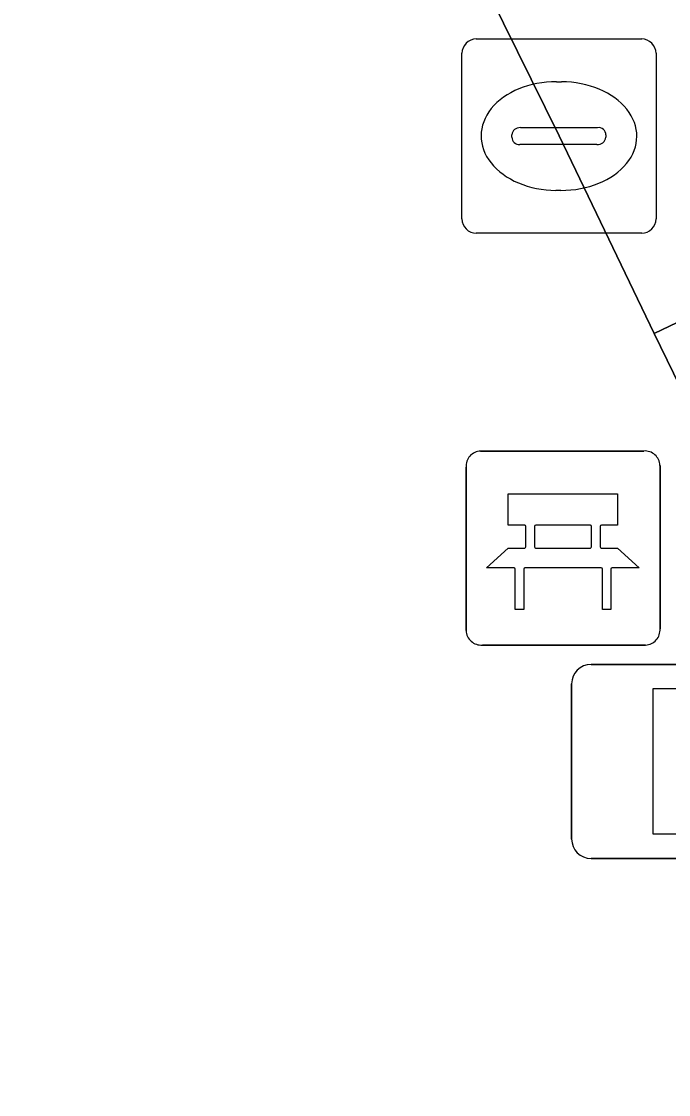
# Model space of a CAD drawing. Extents: x 160455 to 162082, y 388339 to 389736.
# Drawn here: x 161012.9 to 161016.23, y 388887.33 to 388892.85 of the extents above; entities that cross this region are included whole.
import ezdxf

# ---------------------------------------------------------------- set-up
doc = ezdxf.new("R2010")
doc.units = 0
for name, color, linetype in [('IMGEO_Bank', 7, 'Continuous'), ('IMGEO_Kolk', 7, 'Continuous'), ('IMGEO_Lichtmast', 7, 'Continuous'), ('IMGEO_Voetgangersgebied_open', 7, 'Continuous'), ('IMGEO_Voetpad_open', 7, 'Continuous')]:
    doc.layers.add(name, color=color, linetype=linetype)

msp = doc.modelspace()

# ---------------------------------------------------------------- linework, layer by layer
at = {"layer": 'IMGEO_Bank'}
for p, q in [((161015.2609, 388890.6415), (161016.1018, 388890.6415)), ((161016.1018, 388890.6415), (161015.2609, 388890.6415)), ((161015.1865, 388889.7169), (161015.1865, 388890.5578)), ((161015.1865, 388890.5578), (161015.1865, 388889.7169)), ((161016.1855, 388890.5671), (161016.1855, 388889.7262)), ((161016.1855, 388889.7262), (161016.1855, 388890.5671)), ((161015.827, 388890.26), (161015.545, 388890.26)), ((161015.4951, 388890.1484), (161015.4951, 388890.2536)), ((161015.5387, 388890.2536), (161015.5387, 388890.1484)), ((161015.8333, 388890.1484), (161015.8333, 388890.2536)), ((161015.8769, 388890.2536), (161015.8769, 388890.1484)), ((161015.545, 388890.142), (161015.827, 388890.142)), ((161015.8828, 388890.0397), (161015.4897, 388890.0397)), ((161016.1111, 388889.6425), (161015.2702, 388889.6425)), ((161015.2702, 388889.6425), (161016.1111, 388889.6425))]:
    msp.add_line(p, q, dxfattribs=at)
for points in [[(161015.4887, 388890.26), (161015.4026, 388890.26), (161015.4026, 388890.421), (161015.9665, 388890.421), (161015.9665, 388890.26), (161015.8833, 388890.26)], [(161015.4334, 388890.0397), (161015.291, 388890.0397), (161015.4026, 388890.142), (161015.4887, 388890.142)], [(161015.8833, 388890.142), (161015.9665, 388890.142), (161016.0781, 388890.0397), (161015.9391, 388890.0397)], [(161015.4834, 388890.0333), (161015.4834, 388889.8258), (161015.4398, 388889.8258), (161015.4398, 388890.0333)], [(161015.9327, 388890.0333), (161015.9327, 388889.8258), (161015.8891, 388889.8258), (161015.8891, 388890.0333)]]:
    msp.add_lwpolyline(points, dxfattribs=at)
for centre, radius, start, end in [((161015.2642, 388890.5636), 0.0779, 92.4484, 184.2845), ((161015.2642, 388890.5636), 0.0779, 92.4484, 184.2845), ((161016.1076, 388890.5638), 0.0779, 2.4484, 94.2845), ((161016.1076, 388890.5638), 0.0779, 2.4484, 94.2845), ((161015.4884, 388890.2533), 0.00671, 2.8957, 87.1043), ((161015.5454, 388890.2533), 0.00671, 92.8957, 177.1043), ((161015.8266, 388890.2533), 0.00671, 2.8957, 87.1043), ((161015.8836, 388890.2533), 0.00671, 92.8957, 177.1043), ((161015.4884, 388890.1487), 0.00671, 272.8957, 357.1043), ((161015.5454, 388890.1487), 0.00671, 182.8957, 267.1043), ((161015.8266, 388890.1487), 0.00671, 272.8957, 357.1043), ((161015.8836, 388890.1487), 0.00671, 182.8957, 267.1043), ((161015.4331, 388890.033), 0.00671, 2.8957, 87.1043), ((161015.4901, 388890.033), 0.00671, 92.8957, 177.1043), ((161015.8824, 388890.033), 0.00671, 2.8957, 87.1043), ((161015.9394, 388890.033), 0.00671, 92.8957, 177.1043), ((161015.2644, 388889.7202), 0.0779, 182.4484, 274.2845), ((161015.2644, 388889.7202), 0.0779, 182.4484, 274.2845), ((161016.1078, 388889.7204), 0.0779, 272.4484, 4.2845), ((161016.1078, 388889.7204), 0.0779, 272.4484, 4.2845)]:
    msp.add_arc(centre, radius, start, end, dxfattribs=at)
at = {"layer": 'IMGEO_Kolk'}
for p, q in [((161015.2389, 388892.7635), (161016.0911, 388892.7635)), ((161015.1645, 388891.8369), (161015.1645, 388892.6891)), ((161016.1655, 388892.6891), (161016.1655, 388891.8369)), ((161015.6525, 388892.5427), (161015.6775, 388892.5427)), ((161015.466, 388892.3063), (161015.8639, 388892.3063)), ((161015.4229, 388892.2569), (161015.4229, 388892.2691)), ((161015.907, 388892.2691), (161015.907, 388892.2569)), ((161015.8605, 388892.2197), (161015.4626, 388892.2197)), ((161015.6745, 388891.9833), (161015.6496, 388891.9833)), ((161016.0911, 388891.7625), (161015.2389, 388891.7625))]:
    msp.add_line(p, q, dxfattribs=at)
for points in [[(161015.2389, 388892.7635), (161016.0911, 388892.7635)], [(161015.1645, 388891.8369), (161015.1645, 388892.6891)], [(161016.1655, 388892.6891), (161016.1655, 388891.8369)], [(161016.0911, 388891.7625), (161015.2389, 388891.7625)]]:
    msp.add_lwpolyline(points, dxfattribs=at)
for centre, radius, start, end in [((161015.241, 388892.687), 0.0765, 91.552, 178.448), ((161015.241, 388892.687), 0.0765, 91.552, 178.448), ((161016.089, 388892.687), 0.0765, 1.552, 88.448), ((161016.089, 388892.687), 0.0765, 1.552, 88.448), ((161015.4631, 388892.2661), 0.0403, 85.8775, 175.7526), ((161015.8684, 388892.2679), 0.0386, 1.7309, 96.639), ((161015.4596, 388892.2562), 0.0366, 178.938, 274.7102), ((161015.8644, 388892.2625), 0.043, 264.8664, 352.4533), ((161015.241, 388891.839), 0.0765, 181.552, 268.448), ((161015.241, 388891.839), 0.0765, 181.552, 268.448), ((161016.089, 388891.839), 0.0765, 271.552, 358.448), ((161016.089, 388891.839), 0.0765, 271.552, 358.448)]:
    msp.add_arc(centre, radius, start, end, dxfattribs=at)
for centre, major_axis, ratio, start_param, end_param in [((161015.651, 388892.263), (-0.3872, 0.002), 0.722429, 4.712389, 7.853982), ((161015.676, 388892.263), (-0.3901, 0.002), 0.717154, 1.570796, 4.712389)]:
    msp.add_ellipse(centre, major_axis=major_axis, ratio=ratio, start_param=start_param, end_param=end_param, dxfattribs=at)
at = {"layer": 'IMGEO_Lichtmast'}
for p, q in [((161015.8301, 388889.5425), (161016.6199, 388889.5425)), ((161016.6199, 388889.5425), (161015.8301, 388889.5425)), ((161015.7301, 388888.6435), (161015.7301, 388889.4425)), ((161015.7301, 388889.4425), (161015.7301, 388888.6435)), ((161016.6199, 388888.5435), (161015.8301, 388888.5435)), ((161015.8301, 388888.5435), (161016.6199, 388888.5435))]:
    msp.add_line(p, q, dxfattribs=at)
msp.add_lwpolyline([(161016.15, 388889.418), (161016.3, 388889.418), (161016.3, 388888.668), (161016.15, 388888.668), (161016.15, 388889.418)], dxfattribs=at)
for centre, start, end in [((161015.8301, 388889.4425), 90, 180), ((161015.8301, 388889.4425), 90, 180), ((161015.8301, 388888.6435), 180, 270), ((161015.8301, 388888.6435), 180, 270)]:
    msp.add_arc(centre, 0.1, start, end, dxfattribs=at)
at = {"layer": 'IMGEO_Voetgangersgebied_open'}
msp.add_lwpolyline([(160993.231, 388849.232), (161017.024, 388860.849), (161018.202, 388858.451), (161022.36, 388849.963), (161023.99, 388850.767), (161031.431, 388854.382), (161032.104, 388854.699), (161033.656, 388855.442), (161031.19, 388860.496), (161029.643, 388863.612), (161027.472, 388868.057), (161024.85, 388873.434), (161022.468, 388878.28), (161022.108, 388879.053), (161019.311, 388884.774), (161016.155, 388891.246), (161015.666, 388892.264), (161013.227, 388897.198)], dxfattribs=at)
at = {"layer": 'IMGEO_Voetpad_open'}
for points in [[(161014.199, 388897.674), (161013.227, 388897.198), (161015.666, 388892.264), (161016.155, 388891.246), (161017.132, 388891.713)], [(161019.311, 388884.774), (161020.285, 388885.239), (161018.833, 388888.244), (161017.132, 388891.713), (161016.155, 388891.246)]]:
    msp.add_lwpolyline(points, close=True, dxfattribs=at)

doc.saveas('drawing.dxf')
